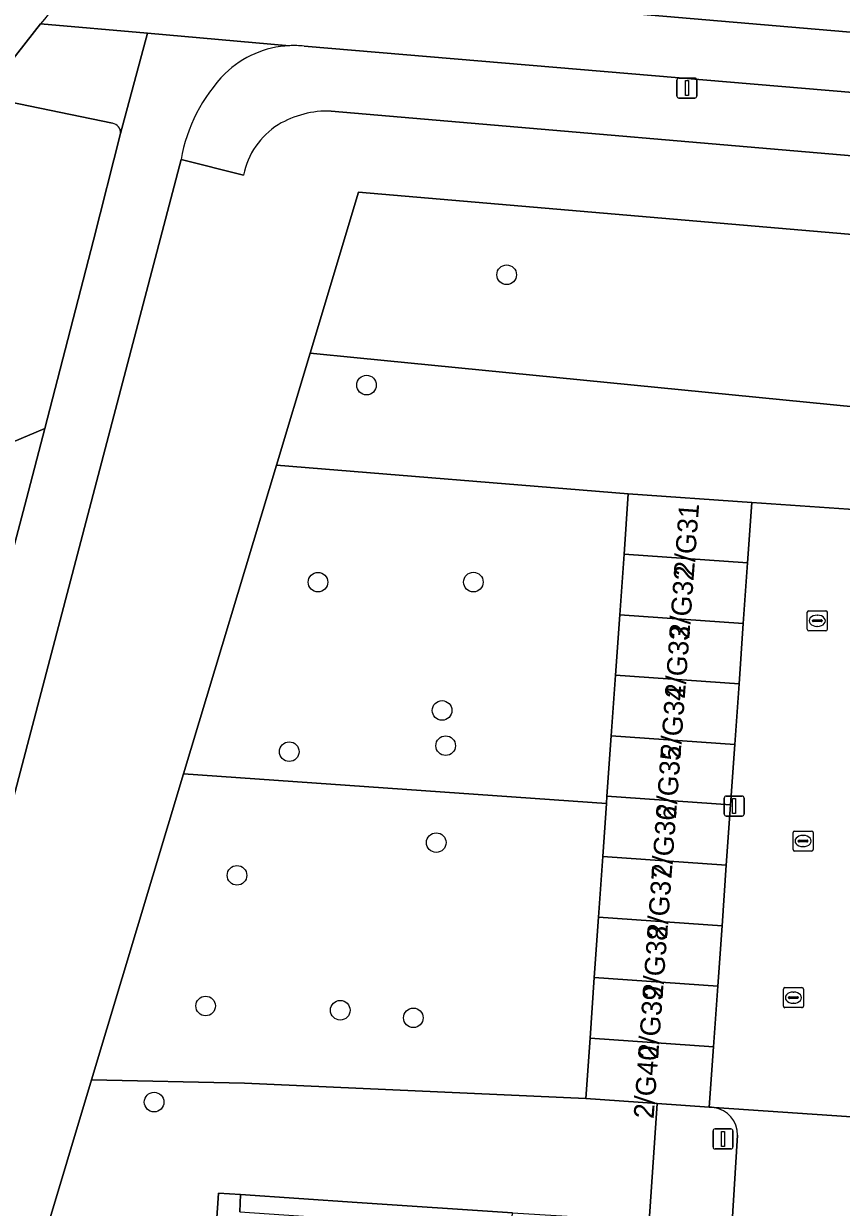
# Model space of a CAD drawing. Extents: x 161848 to 162726, y 385382 to 386521.
# Drawn here: x 161983.4 to 162024.1, y 386426.4 to 386485.5 of the extents above; entities that cross this region are included whole.
import ezdxf

# ---------------------------------------------------------------- set-up
doc = ezdxf.new("R2010")
doc.units = 0
for name, color, linetype in [('IMGEO_Berm_groen', 7, 'Continuous'), ('IMGEO_Boom', 7, 'Continuous'), ('IMGEO_Fietspad_gesloten', 7, 'Continuous'), ('IMGEO_Groenvoorziening', 7, 'Continuous'), ('IMGEO_Hek', 7, 'Continuous'), ('IMGEO_Kolk', 7, 'Continuous'), ('IMGEO_Lichtmast', 7, 'Continuous'), ('IMGEO_Muur', 7, 'Continuous'), ('IMGEO_Pand', 7, 'Continuous'), ('IMGEO_Pand_nummerreeks', 7, 'Continuous'), ('IMGEO_Rijbaan_lokaal_open', 7, 'Continuous'), ('IMGEO_Rijbaan_regionaal_gesloten', 7, 'Continuous'), ('IMGEO_Voetpad_open', 7, 'Continuous')]:
    doc.layers.add(name, color=color, linetype=linetype)

msp = doc.modelspace()

# ---------------------------------------------------------------- linework, layer by layer
at = {"layer": 'IMGEO_Berm_groen'}
for points in [[(162003.036, 386486.821), (162007.651, 386486.482), (162090.647, 386479.403), (162130.159, 386475.992), (162137.028, 386475.324), (162137.293, 386477.641)], [(161981.53, 386481.442), (161979.391, 386473.37), (161977.354, 386464.906), (161976.663, 386461.982), (161984.423, 386465.258), (161986.853, 386474.659)], [(161987.804, 386480.487), (161982.066, 386481.675)], [(161995.978, 386463.441), (161997.655, 386469.021), (162000.068, 386477.051), (162054.173, 386472.418), (162059.686, 386471.946), (162059.979, 386475.844), (161998.707, 386481.099)], [(161986.853, 386474.659), (161988.198, 386479.98)], [(161994.335, 386477.907), (161991.223, 386478.677), (161973.968, 386413.035), (161980.695, 386412.574), (161986.765, 386432.778), (161991.352, 386448.043), (161995.978, 386463.441)]]:
    msp.add_lwpolyline(points, dxfattribs=at)
msp.add_lwpolyline([(161983.512, 386461.754), (161984.423, 386465.258), (161976.663, 386461.982), (161974.573, 386453.141), (161961.777, 386399.176), (161956.546, 386377.133), (161959.624, 386370.394), (161966.822, 386398.422)], close=True, dxfattribs=at)
for centre, radius, start, end in [((161998.55, 386476.259), 4.842, 88.13894, 120.79113), ((161987.723, 386480.017), 0.477, 355.51451, 80.1885), ((161998.156, 386477.122), 3.9, 122.30828, 168.39635)]:
    msp.add_arc(centre, radius, start, end, dxfattribs=at)
at = {"layer": 'IMGEO_Boom'}
for centre in [(162007.461, 386472.934), (162000.472, 386467.431), (161998.053, 386457.599), (162005.801, 386457.603), (162004.24, 386451.2), (162004.42, 386449.443), (161996.618, 386449.144), (162003.949, 386444.608), (161994.013, 386442.976), (161992.448, 386436.46), (161999.163, 386436.249), (162002.808, 386435.869), (161989.881, 386431.666)]:
    msp.add_circle(centre, 0.489, dxfattribs=at)
at = {"layer": 'IMGEO_Fietspad_gesloten'}
for points in [[(162166.258, 386472.467), (162155.14, 386473.474), (162137.028, 386475.324), (162130.159, 386475.992), (162090.647, 386479.403), (162007.651, 386486.482)], [(161984.215, 386485.455), (161989.548, 386484.976), (161996.625, 386484.359)], [(161996.625, 386484.359), (161989.548, 386484.976), (161988.198, 386479.98), (161986.853, 386474.659), (161984.423, 386465.258), (161983.512, 386461.754), (161966.822, 386398.422), (161959.624, 386370.394), (161957.666, 386362.768), (161957.324, 386361.432), (161955.363, 386353.903), (161955.085, 386352.835), (161953.692, 386347.538), (161947.148, 386322.657), (161950.358, 386322.44), (161962.593, 386369.764), (161973.968, 386413.035)], [(161997.359, 386484.34), (162059.758, 386479.07), (162095.249, 386475.917), (162110.939, 386474.623), (162147.786, 386470.716), (162152.75, 386470.212), (162163.707, 386469.123), (162166.489, 386468.844), (162166.73, 386472.906)], [(161973.968, 386413.035), (161991.223, 386478.677)]]:
    msp.add_lwpolyline(points, dxfattribs=at)
for centre, radius, start, end in [((162020.116, 386455.48), 46.77, 134.22587, 140.14061), ((161996.861, 386479.406), 4.959, 92.72219, 133.94649), ((161996.863, 386479.364), 5, 84.30669, 92.7277), ((161999.38, 386477.221), 8.286, 136.00541, 169.8772)]:
    msp.add_arc(centre, radius, start, end, dxfattribs=at)
at = {"layer": 'IMGEO_Groenvoorziening'}
for points in [[(162053.585, 386463.502), (162054.173, 386472.418), (162000.068, 386477.051), (161997.655, 386469.021), (162000, 386468.789)], [(162053.585, 386463.502), (162000, 386468.789), (161997.655, 386469.021), (161995.978, 386463.441), (162013.524, 386462.008), (162019.685, 386461.576), (162027.406, 386461.035), (162033.369, 386460.638), (162039.332, 386460.24), (162047.156, 386459.744), (162053.311, 386459.338)], [(162012.888, 386452.959), (162013.1, 386455.975), (162013.312, 386458.992), (162013.524, 386462.008), (161995.978, 386463.441), (161991.352, 386448.043), (162012.439, 386446.566), (162012.464, 386446.926), (162012.676, 386449.942)], [(162011.829, 386437.877), (162012.041, 386440.893), (162012.252, 386443.91), (162012.439, 386446.566), (161991.352, 386448.043), (161986.765, 386432.778), (161994.386, 386432.611), (162011.405, 386431.844), (162011.617, 386434.86)], [(161993.084, 386427.124), (161994.181, 386427.051), (162000, 386426.662), (162007.758, 386426.144), (162014.56, 386425.727), (162014.963, 386431.595), (162011.405, 386431.844), (161994.386, 386432.611), (161986.765, 386432.778), (161980.695, 386412.574), (161978.079, 386320.579), (161977.478, 386299.438), (161974.923, 386275.344), (161974.364, 386269.813), (162000, 386267.999), (162004.143, 386267.706), (162005.062, 386280.913), (162005.226, 386283.541), (162000, 386283.947), (161983.468, 386285.233), (161983.954, 386291.878), (161985.856, 386320.057)]]:
    msp.add_lwpolyline(points, close=True, dxfattribs=at)
at = {"layer": 'IMGEO_Hek'}
for points in [[(162011.405, 386431.844), (161994.386, 386432.611)], [(161994.181, 386427.051), (161994.149, 386426.193)]]:
    msp.add_lwpolyline(points, dxfattribs=at)
at = {"layer": 'IMGEO_Kolk'}
for p, q in [((162022.45, 386455.248), (162022.45, 386456.1)), ((162022.525, 386456.174), (162023.377, 386456.174)), ((162022.938, 386455.954), (162022.963, 386455.954)), ((162023.451, 386456.1), (162023.451, 386455.248)), ((162023.377, 386455.174), (162022.525, 386455.174)), ((162022.709, 386455.668), (162022.709, 386455.68)), ((162023.147, 386455.631), (162022.749, 386455.631)), ((162022.752, 386455.717), (162023.15, 386455.717)), ((162022.961, 386455.394), (162022.936, 386455.394)), ((162023.193, 386455.68), (162023.193, 386455.668)), ((162021.816, 386445.187), (162022.668, 386445.187)), ((162021.741, 386444.261), (162021.741, 386445.113)), ((162022, 386444.681), (162022, 386444.693)), ((162022.438, 386444.644), (162022.04, 386444.644)), ((162022.043, 386444.73), (162022.441, 386444.73)), ((162022.229, 386444.967), (162022.254, 386444.967)), ((162022.484, 386444.693), (162022.484, 386444.681)), ((162022.742, 386445.113), (162022.742, 386444.261)), ((162022.668, 386444.187), (162021.816, 386444.187)), ((162022.252, 386444.407), (162022.227, 386444.407)), ((162021.26, 386436.45), (162021.26, 386437.302)), ((162021.335, 386437.376), (162022.187, 386437.376)), ((162021.519, 386436.87), (162021.519, 386436.882)), ((162021.562, 386436.919), (162021.96, 386436.919)), ((162021.748, 386437.156), (162021.773, 386437.156)), ((162022.003, 386436.882), (162022.003, 386436.87)), ((162022.261, 386437.302), (162022.261, 386436.45)), ((162022.187, 386436.376), (162021.335, 386436.376)), ((162021.957, 386436.833), (162021.559, 386436.833)), ((162021.771, 386436.596), (162021.746, 386436.596))]:
    msp.add_line(p, q, dxfattribs=at)
for points in [[(162022.45, 386455.248), (162022.45, 386456.1)], [(162022.525, 386456.174), (162023.377, 386456.174)], [(162023.451, 386456.1), (162023.451, 386455.248)], [(162023.377, 386455.174), (162022.525, 386455.174)], [(162021.816, 386445.187), (162022.668, 386445.187)], [(162021.741, 386444.261), (162021.741, 386445.113)], [(162022.742, 386445.113), (162022.742, 386444.261)], [(162022.668, 386444.187), (162021.816, 386444.187)], [(162021.26, 386436.45), (162021.26, 386437.302)], [(162021.335, 386437.376), (162022.187, 386437.376)], [(162022.261, 386437.302), (162022.261, 386436.45)], [(162022.187, 386436.376), (162021.335, 386436.376)]]:
    msp.add_lwpolyline(points, dxfattribs=at)
for centre, radius, start, end in [((162022.527, 386456.098), 0.0765, 91.55205, 178.44795), ((162022.527, 386456.098), 0.0765, 91.55205, 178.44795), ((162023.375, 386456.098), 0.0765, 1.55205, 88.44795), ((162023.375, 386456.098), 0.0765, 1.55205, 88.44795), ((162022.527, 386455.25), 0.0765, 181.55205, 268.44795), ((162022.527, 386455.25), 0.0765, 181.55205, 268.44795), ((162022.749, 386455.677), 0.0403, 85.87752, 175.75265), ((162022.746, 386455.667), 0.0366, 178.93798, 274.71019), ((162023.15, 386455.674), 0.043, 264.86636, 352.45326), ((162023.154, 386455.679), 0.0386, 1.73085, 96.63898), ((162023.375, 386455.25), 0.0765, 271.55205, 358.44795), ((162023.375, 386455.25), 0.0765, 271.55205, 358.44795), ((162021.818, 386445.111), 0.0765, 91.55205, 178.44795), ((162021.818, 386445.111), 0.0765, 91.55205, 178.44795), ((162022.666, 386445.111), 0.0765, 1.55205, 88.44795), ((162022.666, 386445.111), 0.0765, 1.55205, 88.44795), ((162022.04, 386444.69), 0.0403, 85.87752, 175.75265), ((162022.037, 386444.68), 0.0366, 178.93798, 274.71019), ((162022.441, 386444.687), 0.043, 264.86636, 352.45326), ((162022.445, 386444.692), 0.0386, 1.73085, 96.63898), ((162021.818, 386444.263), 0.0765, 181.55205, 268.44795), ((162021.818, 386444.263), 0.0765, 181.55205, 268.44795), ((162022.666, 386444.263), 0.0765, 271.55205, 358.44795), ((162022.666, 386444.263), 0.0765, 271.55205, 358.44795), ((162021.337, 386437.3), 0.0765, 91.55205, 178.44795), ((162021.337, 386437.3), 0.0765, 91.55205, 178.44795), ((162021.559, 386436.879), 0.0403, 85.87752, 175.75265), ((162021.556, 386436.869), 0.0366, 178.93798, 274.71019), ((162021.96, 386436.876), 0.043, 264.86636, 352.45326), ((162021.964, 386436.881), 0.0386, 1.73085, 96.63898), ((162022.185, 386437.3), 0.0765, 1.55205, 88.44795), ((162022.185, 386437.3), 0.0765, 1.55205, 88.44795), ((162021.337, 386436.452), 0.0765, 181.55205, 268.44795), ((162021.337, 386436.452), 0.0765, 181.55205, 268.44795), ((162022.185, 386436.452), 0.0765, 271.55205, 358.44795), ((162022.185, 386436.452), 0.0765, 271.55205, 358.44795)]:
    msp.add_arc(centre, radius, start, end, dxfattribs=at)
for centre, major_axis, ratio, start_param, end_param in [((162022.937, 386455.674), (-0.387, 0.002), 0.722429, 4.712389, 7.853982), ((162022.962, 386455.674), (-0.39, 0.002), 0.717154, 1.570796, 4.712389), ((162022.228, 386444.687), (-0.387, 0.002), 0.722429, 4.712389, 7.853982), ((162022.253, 386444.687), (-0.39, 0.002), 0.717154, 1.570796, 4.712389), ((162021.747, 386436.876), (-0.387, 0.002), 0.722429, 4.712389, 7.853982), ((162021.772, 386436.876), (-0.39, 0.002), 0.717154, 1.570796, 4.712389)]:
    msp.add_ellipse(centre, major_axis=major_axis, ratio=ratio, start_param=start_param, end_param=end_param, dxfattribs=at)
at = {"layer": 'IMGEO_Lichtmast'}
for p, q in [((162015.951, 386481.846), (162015.951, 386482.646)), ((162015.951, 386482.646), (162015.951, 386481.846)), ((162016.051, 386482.746), (162016.841, 386482.746)), ((162016.841, 386482.746), (162016.051, 386482.746)), ((162016.941, 386482.646), (162016.941, 386481.846)), ((162016.941, 386481.846), (162016.941, 386482.646)), ((162016.841, 386481.746), (162016.051, 386481.746)), ((162016.051, 386481.746), (162016.841, 386481.746)), ((162018.408, 386446.933), (162019.198, 386446.933)), ((162019.198, 386446.933), (162018.408, 386446.933)), ((162018.308, 386446.033), (162018.308, 386446.833)), ((162018.308, 386446.833), (162018.308, 386446.033)), ((162019.298, 386446.833), (162019.298, 386446.033)), ((162019.298, 386446.033), (162019.298, 386446.833)), ((162019.198, 386445.933), (162018.408, 386445.933)), ((162018.408, 386445.933), (162019.198, 386445.933)), ((162017.753, 386429.429), (162017.753, 386430.229)), ((162017.753, 386430.229), (162017.753, 386429.429)), ((162017.853, 386430.329), (162018.643, 386430.329)), ((162018.643, 386430.329), (162017.853, 386430.329)), ((162018.743, 386430.229), (162018.743, 386429.429)), ((162018.743, 386429.429), (162018.743, 386430.229)), ((162018.643, 386429.329), (162017.853, 386429.329)), ((162017.853, 386429.329), (162018.643, 386429.329))]:
    msp.add_line(p, q, dxfattribs=at)
for points in [[(162016.371, 386482.621), (162016.521, 386482.621), (162016.521, 386481.871), (162016.371, 386481.871), (162016.371, 386482.621)], [(162018.728, 386446.808), (162018.878, 386446.808), (162018.878, 386446.058), (162018.728, 386446.058), (162018.728, 386446.808)], [(162018.173, 386430.204), (162018.323, 386430.204), (162018.323, 386429.454), (162018.173, 386429.454), (162018.173, 386430.204)]]:
    msp.add_lwpolyline(points, dxfattribs=at)
for centre, start, end in [((162016.051, 386482.646), 90, 180), ((162016.051, 386482.646), 90, 180), ((162016.841, 386482.646), 0, 90), ((162016.841, 386482.646), 360, 90), ((162016.051, 386481.846), 180, 270), ((162016.051, 386481.846), 180, 270), ((162016.841, 386481.846), 270, 0), ((162016.841, 386481.846), 270, 0), ((162018.408, 386446.833), 90, 180), ((162018.408, 386446.833), 90, 180), ((162019.198, 386446.833), 0, 90), ((162019.198, 386446.833), 360, 90), ((162018.408, 386446.033), 180, 270), ((162018.408, 386446.033), 180, 270), ((162019.198, 386446.033), 270, 0), ((162019.198, 386446.033), 270, 0), ((162017.853, 386430.229), 90, 180), ((162017.853, 386430.229), 90, 180), ((162018.643, 386430.229), 0, 90), ((162018.643, 386430.229), 360, 90), ((162017.853, 386429.429), 180, 270), ((162017.853, 386429.429), 180, 270), ((162018.643, 386429.429), 270, 0), ((162018.643, 386429.429), 270, 0)]:
    msp.add_arc(centre, 0.1, start, end, dxfattribs=at)
at = {"layer": 'IMGEO_Muur'}
msp.add_lwpolyline([(162019.685, 386461.576), (162027.406, 386461.035)], dxfattribs=at)
at = {"layer": 'IMGEO_Pand'}
for points in [[(162013.524, 386462.008), (162013.312, 386458.992), (162019.473, 386458.559), (162019.685, 386461.576)], [(162019.473, 386458.559), (162013.312, 386458.992), (162013.1, 386455.975), (162019.261, 386455.542)], [(162019.261, 386455.542), (162013.1, 386455.975), (162012.888, 386452.959), (162019.05, 386452.526)], [(162019.05, 386452.526), (162012.888, 386452.959), (162012.676, 386449.942), (162018.838, 386449.51)], [(162018.838, 386449.51), (162012.676, 386449.942), (162012.464, 386446.926), (162018.626, 386446.493)], [(162018.626, 386446.493), (162012.464, 386446.926), (162012.439, 386446.566), (162012.252, 386443.91), (162018.414, 386443.477)], [(162018.414, 386443.477), (162012.252, 386443.91), (162012.041, 386440.893), (162018.202, 386440.46)], [(162018.202, 386440.46), (162012.041, 386440.893), (162011.829, 386437.877), (162017.991, 386437.444)], [(162017.991, 386437.444), (162011.829, 386437.877), (162011.617, 386434.86), (162017.779, 386434.428)], [(162017.567, 386431.412), (162017.779, 386434.428), (162011.617, 386434.86), (162011.405, 386431.844), (162014.963, 386431.595)]]:
    msp.add_lwpolyline(points, close=True, dxfattribs=at)
at = {"layer": 'IMGEO_Rijbaan_lokaal_open'}
for points in [[(162025.396, 386430.882), (162017.802, 386431.396)], [(162018.976, 386430.016), (162018.063, 386415.122)]]:
    msp.add_lwpolyline(points, dxfattribs=at)
msp.add_arc((162017.592, 386430.028), 1.384, 359.50537, 81.27189, dxfattribs=at)
at = {"layer": 'IMGEO_Rijbaan_regionaal_gesloten'}
msp.add_lwpolyline([(161982.666, 386483.463), (161984.215, 386485.455)], dxfattribs=at)
msp.add_arc((162020.116, 386455.48), 46.77, 134.22587, 140.14061, dxfattribs=at)
at = {"layer": 'IMGEO_Voetpad_open'}
for points in [[(161988.198, 386479.98), (161989.548, 386484.976), (161984.215, 386485.455), (161982.666, 386483.463)], [(162059.758, 386479.07), (161997.359, 386484.34)], [(161982.066, 386481.675), (161987.804, 386480.487)], [(161998.707, 386481.099), (162059.979, 386475.844), (162062.42, 386475.635), (162092.425, 386473.062), (162093.743, 386472.949), (162095.772, 386472.791), (162102.289, 386472.285), (162121.574, 386470.785), (162133.121, 386469.813)], [(161991.223, 386478.677), (161994.335, 386477.907)], [(162017.802, 386431.396), (162017.671, 386431.405), (162017.567, 386431.412), (162014.963, 386431.595), (162014.56, 386425.727), (162014.19, 386420.343), (162013.501, 386410.323), (162012.893, 386401.481), (162012.21, 386391.535), (162011.586, 386382.462), (162010.899, 386372.469), (162010.275, 386363.392), (162009.593, 386353.468), (162009.038, 386344.583), (162008.402, 386334.395), (162007.843, 386325.451), (162007.212, 386315.343), (162006.654, 386306.398), (162006.029, 386296.392), (162005.655, 386290.399), (162005.226, 386283.541), (162005.062, 386280.913), (162004.143, 386267.706), (162007.247, 386267.487)], [(162018.063, 386415.122), (162018.976, 386430.016)], [(161994.149, 386426.193), (161994.181, 386427.051), (161993.084, 386427.124), (161985.856, 386320.057)]]:
    msp.add_lwpolyline(points, dxfattribs=at)
for points in [[(162019.685, 386461.576), (162019.473, 386458.559), (162019.261, 386455.542), (162019.05, 386452.526), (162018.838, 386449.51), (162018.626, 386446.493), (162018.414, 386443.477), (162018.202, 386440.46), (162017.991, 386437.444), (162017.779, 386434.428), (162017.567, 386431.412), (162017.671, 386431.405), (162017.802, 386431.396), (162025.396, 386430.882), (162025.597, 386433.897), (162025.798, 386436.913), (162025.999, 386439.928), (162026.2, 386442.943), (162026.401, 386445.958), (162026.602, 386448.974), (162026.803, 386451.989), (162027.004, 386455.004), (162027.205, 386458.02), (162027.406, 386461.035)], [(161994.149, 386426.193), (162000, 386425.796), (162006.966, 386425.323), (162006.941, 386424.954), (162006.723, 386424.969), (162006.329, 386419.192), (162009.012, 386418.993), (162008.857, 386416.58), (162006.754, 386416.736), (162006.601, 386414.353), (162007.466, 386413.016), (162005.929, 386411.986), (162005.878, 386411.844), (162005.81, 386410.851), (162013.501, 386410.323), (162014.19, 386420.343), (162007.358, 386420.796), (162007.758, 386426.144), (162000, 386426.662), (161994.181, 386427.051)]]:
    msp.add_lwpolyline(points, close=True, dxfattribs=at)
for centre, radius, start, end in [((161996.861, 386479.406), 4.959, 92.72219, 133.94649), ((161996.863, 386479.364), 5, 84.30669, 92.7277), ((161999.38, 386477.221), 8.286, 136.00541, 169.8772), ((161998.55, 386476.259), 4.842, 88.13894, 120.79113), ((161987.723, 386480.017), 0.477, 355.51451, 80.1885), ((161998.156, 386477.122), 3.9, 122.30828, 168.39635), ((162017.592, 386430.028), 1.384, 359.50537, 81.27189)]:
    msp.add_arc(centre, radius, start, end, dxfattribs=at)

# ---------------------------------------------------------------- texts
at = {"layer": 'IMGEO_Pand_nummerreeks'}
for s, p in [('2/G31', (162016.792, 386457.859)), ('2/G32', (162016.561, 386454.75)), ('2/G33', (162016.34, 386451.762)), ('2/G34', (162016.118, 386448.769)), ('2/G35', (162015.896, 386445.775)), ('2/G36', (162015.674, 386442.782)), ('2/G37', (162015.452, 386439.788)), ('2/G38', (162015.23, 386436.798)), ('2/G39', (162015.008, 386433.798)), ('2/G40', (162014.786, 386430.811))]:
    msp.add_text(s, height=1, rotation=85.75856, dxfattribs=at).set_placement(p)

doc.saveas('drawing.dxf')
